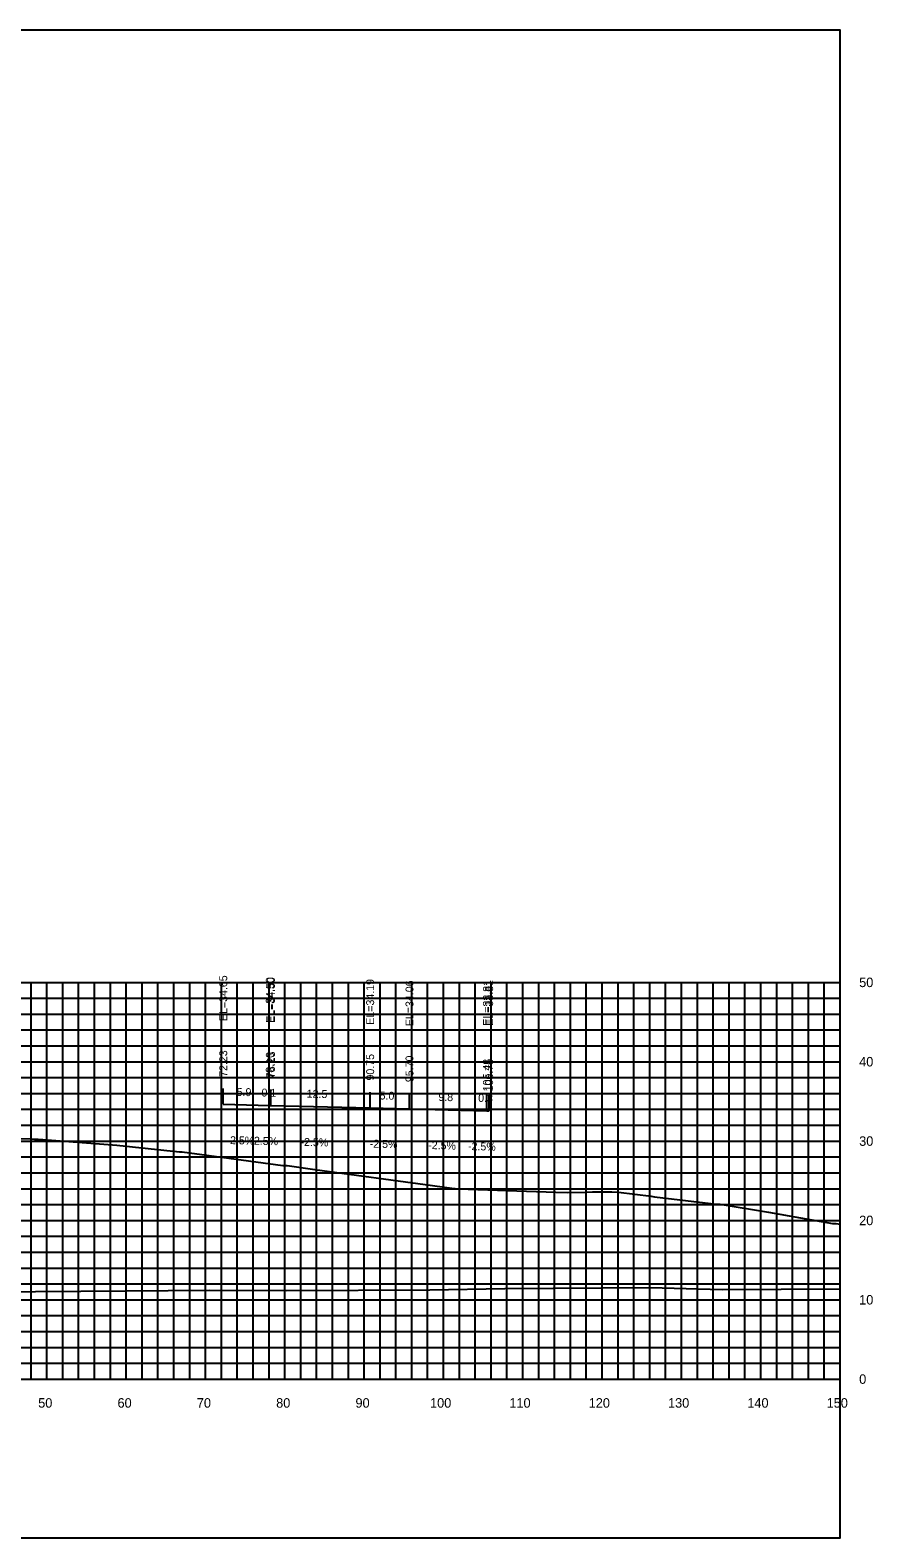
# Model space of a CAD drawing. Extents: x 1800880 to 1818864, y 245271 to 250560.
# Drawn here: x 1808244.4 to 1808350.6, y 246963.3 to 247153.3 of the extents above; entities that cross this region are included whole.
import ezdxf

# ---------------------------------------------------------------- set-up
doc = ezdxf.new("R2010")
doc.units = 0
for name, color, linetype in [('33', 7, 'Continuous'), ('ANNO-TXT', 7, 'Continuous'), ('CL-CNST', 7, 'Continuous'), ('DESIGN - DRAINAGE - Bridges', 7, 'Continuous'), ('Level 37', 7, 'Continuous'), ('Level 46', 7, 'Continuous'), ('Level 62', 7, 'Continuous'), ('SHT-BDR', 7, 'Continuous')]:
    doc.layers.add(name, color=color, linetype=linetype)

msp = doc.modelspace()

# ---------------------------------------------------------------- linework, layer by layer
at = {"layer": 'CL-CNST'}
msp.add_lwpolyline([(1808241.82, 247013.63), (1808244.59, 247013.56), (1808244.94, 247013.55), (1808244.99, 247013.55), (1808245.4, 247013.53), (1808245.99, 247013.49), (1808255.31, 247012.76), (1808263.23, 247011.93), (1808263.54, 247011.93), (1808276.23, 247010.23), (1808276.34, 247010.23), (1808276.79, 247010.22), (1808280.26, 247009.71), (1808295.1, 247007.68), (1808297.84, 247007.3), (1808297.93, 247007.3), (1808298.02, 247007.29), (1808298.09, 247007.29), (1808298.16, 247007.29), (1808298.21, 247007.29), (1808298.26, 247007.28), (1808298.31, 247007.28), (1808298.35, 247007.28), (1808298.38, 247007.28), (1808298.38, 247007.28), (1808310.64, 247006.84), (1808312.07, 247006.79), (1808312.07, 247006.79), (1808312.09, 247006.79), (1808314.43, 247006.86), (1808315.3, 247006.89), (1808315.76, 247006.9), (1808316.04, 247006.91), (1808316.1, 247006.91), (1808317.37, 247006.91), (1808317.7, 247006.91), (1808318.56, 247006.87), (1808322.69, 247006.33), (1808323.08, 247006.28), (1808330.91, 247005.34), (1808331.08, 247005.34), (1808331.37, 247005.35), (1808337.46, 247004.33), (1808345.52, 247002.91), (1808345.73, 247002.92), (1808345.99, 247002.92), (1808346.5, 247002.83)], dxfattribs=at)
at = {"layer": 'DESIGN - DRAINAGE - Bridges'}
for p, q in [((1808346.5, 246983.29), (1808346.5, 247033.29)), ((1808346.56, 247033.29), (1808346.5, 247033.29)), ((1808346.56, 247023.29), (1808346.5, 247023.29)), ((1808346.56, 247013.29), (1808346.5, 247013.29)), ((1808346.56, 247003.29), (1808346.5, 247003.29)), ((1808346.56, 246993.29), (1808346.5, 246993.29)), ((1808046.5, 246983.29), (1808346.5, 246983.29)), ((1808246.5, 246983.23), (1808246.5, 246983.29)), ((1808256.5, 246983.23), (1808256.5, 246983.29)), ((1808266.5, 246983.23), (1808266.5, 246983.29)), ((1808276.5, 246983.23), (1808276.5, 246983.29)), ((1808286.5, 246983.23), (1808286.5, 246983.29)), ((1808296.5, 246983.23), (1808296.5, 246983.29)), ((1808306.5, 246983.23), (1808306.5, 246983.29)), ((1808316.5, 246983.23), (1808316.5, 246983.29)), ((1808326.5, 246983.23), (1808326.5, 246983.29)), ((1808336.5, 246983.23), (1808336.5, 246983.29)), ((1808346.5, 246983.23), (1808346.5, 246983.29)), ((1808346.56, 246983.29), (1808346.5, 246983.29))]:
    msp.add_line(p, q, dxfattribs=at)
at = {"layer": 'Level 37'}
for p, q in [((1808268.73, 247017.93), (1808268.73, 247019.93)), ((1808274.6, 247017.79), (1808274.6, 247019.79)), ((1808274.74, 247017.78), (1808274.74, 247019.78)), ((1808287.25, 247017.47), (1808287.25, 247019.47)), ((1808292.21, 247017.35), (1808292.21, 247019.35)), ((1808301.98, 247017.1), (1808301.98, 247019.1)), ((1808302.25, 247017.09), (1808302.25, 247019.09))]:
    msp.add_line(p, q, dxfattribs=at)
msp.add_lwpolyline([(1808046.5, 246963.29), (1808346.5, 246963.29), (1808346.5, 247153.29), (1808046.5, 247153.29)], close=True, dxfattribs=at)
at = {"layer": 'Level 46'}
for p, q in [((1808046.5, 247033.29), (1808346.5, 247033.29)), ((1808244.5, 246983.29), (1808244.5, 247033.29)), ((1808246.5, 246983.29), (1808246.5, 247033.29)), ((1808248.5, 246983.29), (1808248.5, 247033.29)), ((1808250.5, 246983.29), (1808250.5, 247033.29)), ((1808252.5, 246983.29), (1808252.5, 247033.29)), ((1808254.5, 246983.29), (1808254.5, 247033.29)), ((1808256.5, 246983.29), (1808256.5, 247033.29)), ((1808258.5, 246983.29), (1808258.5, 247033.29)), ((1808260.5, 246983.29), (1808260.5, 247033.29)), ((1808262.5, 246983.29), (1808262.5, 247033.29)), ((1808264.5, 246983.29), (1808264.5, 247033.29)), ((1808266.5, 246983.29), (1808266.5, 247033.29)), ((1808268.5, 246983.29), (1808268.5, 247033.29)), ((1808270.5, 246983.29), (1808270.5, 247033.29)), ((1808272.5, 246983.29), (1808272.5, 247033.29)), ((1808274.5, 246983.29), (1808274.5, 247033.29)), ((1808276.5, 246983.29), (1808276.5, 247033.29)), ((1808278.5, 246983.29), (1808278.5, 247033.29)), ((1808280.5, 246983.29), (1808280.5, 247033.29)), ((1808282.5, 246983.29), (1808282.5, 247033.29)), ((1808284.5, 246983.29), (1808284.5, 247033.29)), ((1808286.5, 246983.29), (1808286.5, 247033.29)), ((1808288.5, 246983.29), (1808288.5, 247033.29)), ((1808290.5, 246983.29), (1808290.5, 247033.29)), ((1808292.5, 246983.29), (1808292.5, 247033.29)), ((1808294.5, 246983.29), (1808294.5, 247033.29)), ((1808296.5, 246983.29), (1808296.5, 247033.29)), ((1808298.5, 246983.29), (1808298.5, 247033.29)), ((1808300.5, 246983.29), (1808300.5, 247033.29)), ((1808302.5, 246983.29), (1808302.5, 247033.29)), ((1808304.5, 246983.29), (1808304.5, 247033.29)), ((1808306.5, 246983.29), (1808306.5, 247033.29)), ((1808308.5, 246983.29), (1808308.5, 247033.29)), ((1808310.5, 246983.29), (1808310.5, 247033.29)), ((1808312.5, 246983.29), (1808312.5, 247033.29)), ((1808314.5, 246983.29), (1808314.5, 247033.29)), ((1808316.5, 246983.29), (1808316.5, 247033.29)), ((1808318.5, 246983.29), (1808318.5, 247033.29)), ((1808320.5, 246983.29), (1808320.5, 247033.29)), ((1808322.5, 246983.29), (1808322.5, 247033.29)), ((1808324.5, 246983.29), (1808324.5, 247033.29)), ((1808326.5, 246983.29), (1808326.5, 247033.29)), ((1808328.5, 246983.29), (1808328.5, 247033.29)), ((1808330.5, 246983.29), (1808330.5, 247033.29)), ((1808332.5, 246983.29), (1808332.5, 247033.29)), ((1808334.5, 246983.29), (1808334.5, 247033.29)), ((1808336.5, 246983.29), (1808336.5, 247033.29)), ((1808338.5, 246983.29), (1808338.5, 247033.29)), ((1808340.5, 246983.29), (1808340.5, 247033.29)), ((1808342.5, 246983.29), (1808342.5, 247033.29)), ((1808344.5, 246983.29), (1808344.5, 247033.29)), ((1808346.5, 246983.29), (1808346.5, 247033.29)), ((1808046.5, 247031.29), (1808346.5, 247031.29)), ((1808046.5, 247029.29), (1808346.5, 247029.29)), ((1808046.5, 247027.29), (1808346.5, 247027.29)), ((1808046.5, 247025.29), (1808346.5, 247025.29)), ((1808046.5, 247023.29), (1808346.5, 247023.29)), ((1808046.5, 247021.29), (1808346.5, 247021.29)), ((1808046.5, 247019.29), (1808346.5, 247019.29)), ((1808046.5, 247017.29), (1808346.5, 247017.29)), ((1808046.5, 247015.29), (1808346.5, 247015.29)), ((1808046.5, 247013.29), (1808346.5, 247013.29)), ((1808046.5, 247011.29), (1808346.5, 247011.29)), ((1808046.5, 247009.29), (1808346.5, 247009.29)), ((1808046.5, 247007.29), (1808346.5, 247007.29)), ((1808046.5, 247005.29), (1808346.5, 247005.29)), ((1808046.5, 247003.29), (1808346.5, 247003.29)), ((1808046.5, 247001.29), (1808346.5, 247001.29)), ((1808046.5, 246999.29), (1808346.5, 246999.29)), ((1808046.5, 246997.29), (1808346.5, 246997.29)), ((1808046.5, 246995.29), (1808346.5, 246995.29)), ((1808046.5, 246993.29), (1808346.5, 246993.29)), ((1808046.5, 246991.29), (1808346.5, 246991.29)), ((1808046.5, 246989.29), (1808346.5, 246989.29)), ((1808046.5, 246987.29), (1808346.5, 246987.29)), ((1808046.5, 246985.29), (1808346.5, 246985.29)), ((1808046.5, 246983.29), (1808346.5, 246983.29))]:
    msp.add_line(p, q, dxfattribs=at)
at = {"layer": 'Level 62'}
for points in [[(1808268.73, 247017.93), (1808274.6, 247017.79), (1808274.74, 247017.78), (1808287.25, 247017.47), (1808292.21, 247017.35), (1808301.98, 247017.1), (1808302.25, 247017.09)], [(1808046.5, 246994.96), (1808047.77, 246994.95), (1808072.75, 246994.72), (1808078.89, 246994.71), (1808100.5, 246994.57), (1808109.36, 246994.57), (1808128.26, 246994.44), (1808139.37, 246994.45), (1808156.02, 246994.34), (1808169.02, 246994.38), (1808183.77, 246994.33), (1808198.39, 246994.4), (1808211.53, 246994.42), (1808227.54, 246994.51), (1808239.28, 246994.3), (1808256.52, 246994.4), (1808267.04, 246994.52), (1808276.74, 246994.45), (1808294.79, 246994.56), (1808304.21, 246994.72), (1808322.55, 246994.83), (1808331.64, 246994.58), (1808346.5, 246994.68)]]:
    msp.add_lwpolyline(points, dxfattribs=at)

# ---------------------------------------------------------------- texts
for s, p in [('50', (1808245.4, 246979.69)), ('60', (1808255.4, 246979.69)), ('70', (1808265.4, 246979.69)), ('80', (1808275.4, 246979.69)), ('90', (1808285.4, 246979.69)), ('100', (1808294.8, 246979.69)), ('110', (1808304.8, 246979.69)), ('120', (1808314.8, 246979.69)), ('130', (1808324.8, 246979.69)), ('140', (1808334.8, 246979.69)), ('150', (1808344.8, 246979.69))]:
    msp.add_text(s, height=1.2).set_placement(p)
at = {"layer": '33'}
for s, p in [('50', (1808348.9, 247032.69)), ('40', (1808348.9, 247022.69)), ('30', (1808348.9, 247012.69)), ('20', (1808348.9, 247002.69)), ('10', (1808348.9, 246992.69)), ('0', (1808348.9, 246982.69))]:
    msp.add_text(s, height=1.2, dxfattribs=at).set_placement(p)
at = {"layer": 'ANNO-TXT'}
for s, rotation, p in [('5.9', 358.5827, (1808270.41, 247018.99)), ('0.1', 358.5827, (1808273.54, 247018.91)), ('12.5', 358.5827, (1808279.24, 247018.77)), ('5.0', 358.543, (1808288.43, 247018.54)), ('9.8', 358.543, (1808295.84, 247018.36)), ('0.3', 358.543, (1808300.86, 247018.23)), ('-2.5%', 358.5827, (1808269.13, 247012.92)), ('-2.5%', 358.5827, (1808272.14, 247012.85)), ('-2.5%', 358.5827, (1808278.46, 247012.69)), ('-2.5%', 358.543, (1808287.19, 247012.47)), ('-2.5%', 358.543, (1808294.56, 247012.29)), ('-2.5%', 358.543, (1808299.58, 247012.16))]:
    msp.add_text(s, height=1, rotation=rotation, dxfattribs=at).set_placement(p)
at = {"layer": 'SHT-BDR'}
for s, p in [('EL=34.65', (1808269.23, 247028.41)), ('EL=34.50', (1808275.1, 247028.18)), ('EL=34.50', (1808275.24, 247028.18)), ('EL=34.19', (1808287.75, 247027.95)), ('EL=34.06', (1808292.71, 247027.77)), ('EL=33.81', (1808302.48, 247027.82)), ('EL=33.81', (1808302.75, 247027.82)), ('72.23', (1808269.23, 247021.38)), ('78.10', (1808275.1, 247021.16)), ('78.23', (1808275.24, 247021.23)), ('90.75', (1808287.75, 247020.92)), ('95.70', (1808292.71, 247020.72)), ('105.48', (1808302.48, 247019.56)), ('105.75', (1808302.75, 247019.55))]:
    msp.add_text(s, height=1, rotation=90, dxfattribs=at).set_placement(p)

doc.saveas('drawing.dxf')
